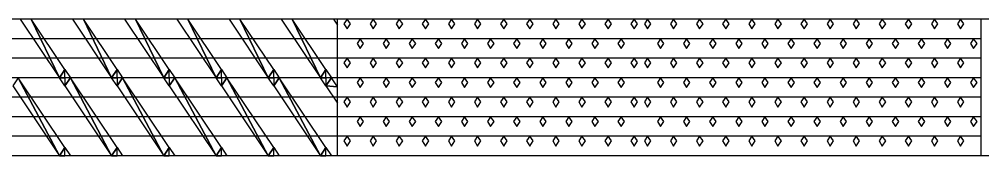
# Model space of a CAD drawing. Extents: x 1313964 to 1316843, y 2087046 to 2096619.
# Drawn here: x 1314396.56 to 1314418.99, y 2089333.91 to 2089337.1 of the extents above; entities that cross this region are included whole.
import ezdxf

# ---------------------------------------------------------------- set-up
doc = ezdxf.new("R2010")
doc.units = 0
doc.layers.add('B-Sub-Contour', color=7, linetype='Continuous')

msp = doc.modelspace()

# ---------------------------------------------------------------- linework, layer by layer
at = {"layer": 'B-Sub-Contour'}
for points in [[(1314410.973, 2089337.102), (1314365.973, 2089337.102)], [(1314403.973, 2089333.909), (1314403.973, 2089337.102)], [(1314445.973, 2089337.102), (1314410.973, 2089337.102)], [(1314418.973, 2089333.909), (1314418.973, 2089337.102)], [(1314403.973, 2089336.645), (1314393.973, 2089336.645)], [(1314410.973, 2089336.645), (1314403.973, 2089336.645)], [(1314418.973, 2089336.645), (1314410.973, 2089336.645)], [(1314403.973, 2089336.189), (1314393.973, 2089336.189)], [(1314410.973, 2089336.189), (1314403.973, 2089336.189)], [(1314418.973, 2089336.189), (1314410.973, 2089336.189)], [(1314403.973, 2089335.733), (1314393.973, 2089335.733)], [(1314410.973, 2089335.733), (1314403.973, 2089335.733)], [(1314418.973, 2089335.733), (1314410.973, 2089335.733)], [(1314403.973, 2089335.277), (1314393.973, 2089335.277)], [(1314410.973, 2089335.277), (1314403.973, 2089335.277)], [(1314418.973, 2089335.277), (1314410.973, 2089335.277)], [(1314403.973, 2089334.821), (1314393.973, 2089334.821)], [(1314410.973, 2089334.821), (1314403.973, 2089334.821)], [(1314418.973, 2089334.821), (1314410.973, 2089334.821)], [(1314403.973, 2089334.365), (1314393.973, 2089334.365)], [(1314410.973, 2089334.365), (1314403.973, 2089334.365)], [(1314418.973, 2089334.365), (1314410.973, 2089334.365)], [(1314410.973, 2089333.909), (1314365.973, 2089333.909)], [(1314445.973, 2089333.909), (1314410.973, 2089333.909)]]:
    msp.add_lwpolyline(points, dxfattribs=at)
for points in [[(1314397.494, 2089335.733), (1314396.837, 2089337.102), (1314396.582, 2089337.102), (1314397.494, 2089335.733)], [(1314397.494, 2089335.733), (1314397.622, 2089335.925), (1314396.837, 2089337.102), (1314397.494, 2089335.733)], [(1314398.71, 2089335.733), (1314398.054, 2089337.102), (1314397.798, 2089337.102), (1314398.71, 2089335.733)], [(1314398.71, 2089335.733), (1314398.838, 2089335.925), (1314398.054, 2089337.102), (1314398.71, 2089335.733)], [(1314399.927, 2089335.733), (1314399.27, 2089337.102), (1314399.014, 2089337.102), (1314399.927, 2089335.733)], [(1314399.927, 2089335.733), (1314400.054, 2089335.925), (1314399.27, 2089337.102), (1314399.927, 2089335.733)], [(1314401.143, 2089335.733), (1314400.486, 2089337.102), (1314400.231, 2089337.102), (1314401.143, 2089335.733)], [(1314401.143, 2089335.733), (1314401.27, 2089335.925), (1314400.486, 2089337.102), (1314401.143, 2089335.733)], [(1314402.359, 2089335.733), (1314401.702, 2089337.102), (1314401.447, 2089337.102), (1314402.359, 2089335.733)], [(1314402.359, 2089335.733), (1314402.487, 2089335.925), (1314401.702, 2089337.102), (1314402.359, 2089335.733)], [(1314403.575, 2089335.733), (1314402.918, 2089337.102), (1314402.663, 2089337.102), (1314403.575, 2089335.733)], [(1314403.575, 2089335.733), (1314403.703, 2089335.925), (1314402.918, 2089337.102), (1314403.575, 2089335.733)], [(1314403.973, 2089336.961), (1314403.973, 2089337.102), (1314403.879, 2089337.102), (1314403.973, 2089336.961)], [(1314404.198, 2089337.102), (1314404.125, 2089336.992), (1314404.198, 2089336.874), (1314404.277, 2089336.992)], [(1314404.806, 2089337.102), (1314404.733, 2089336.992), (1314404.806, 2089336.874), (1314404.885, 2089336.992)], [(1314405.414, 2089337.102), (1314405.341, 2089336.992), (1314405.414, 2089336.874), (1314405.493, 2089336.992)], [(1314406.022, 2089337.102), (1314405.949, 2089336.992), (1314406.022, 2089336.874), (1314406.101, 2089336.992)], [(1314406.631, 2089337.102), (1314406.558, 2089336.992), (1314406.631, 2089336.874), (1314406.71, 2089336.992)], [(1314407.239, 2089337.102), (1314407.166, 2089336.992), (1314407.239, 2089336.874), (1314407.318, 2089336.992)], [(1314407.847, 2089337.102), (1314407.774, 2089336.992), (1314407.847, 2089336.874), (1314407.926, 2089336.992)], [(1314408.455, 2089337.102), (1314408.382, 2089336.992), (1314408.455, 2089336.874), (1314408.534, 2089336.992)], [(1314409.063, 2089337.102), (1314408.99, 2089336.992), (1314409.063, 2089336.874), (1314409.142, 2089336.992)], [(1314409.671, 2089337.102), (1314409.598, 2089336.992), (1314409.671, 2089336.874), (1314409.75, 2089336.992)], [(1314410.279, 2089337.102), (1314410.206, 2089336.992), (1314410.279, 2089336.874), (1314410.358, 2089336.992)], [(1314410.887, 2089337.102), (1314410.814, 2089336.992), (1314410.887, 2089336.874), (1314410.966, 2089336.992)], [(1314411.198, 2089337.102), (1314411.125, 2089336.992), (1314411.198, 2089336.874), (1314411.277, 2089336.992)], [(1314411.806, 2089337.102), (1314411.733, 2089336.992), (1314411.806, 2089336.874), (1314411.885, 2089336.992)], [(1314412.414, 2089337.102), (1314412.341, 2089336.992), (1314412.414, 2089336.874), (1314412.493, 2089336.992)], [(1314413.022, 2089337.102), (1314412.949, 2089336.992), (1314413.022, 2089336.874), (1314413.101, 2089336.992)], [(1314413.631, 2089337.102), (1314413.558, 2089336.992), (1314413.631, 2089336.874), (1314413.71, 2089336.992)], [(1314414.239, 2089337.102), (1314414.166, 2089336.992), (1314414.239, 2089336.874), (1314414.318, 2089336.992)], [(1314414.847, 2089337.102), (1314414.774, 2089336.992), (1314414.847, 2089336.874), (1314414.926, 2089336.992)], [(1314415.455, 2089337.102), (1314415.382, 2089336.992), (1314415.455, 2089336.874), (1314415.534, 2089336.992)], [(1314416.063, 2089337.102), (1314415.99, 2089336.992), (1314416.063, 2089336.874), (1314416.142, 2089336.992)], [(1314416.671, 2089337.102), (1314416.598, 2089336.992), (1314416.671, 2089336.874), (1314416.75, 2089336.992)], [(1314417.279, 2089337.102), (1314417.206, 2089336.992), (1314417.279, 2089336.874), (1314417.358, 2089336.992)], [(1314417.887, 2089337.102), (1314417.814, 2089336.992), (1314417.887, 2089336.874), (1314417.966, 2089336.992)], [(1314418.495, 2089337.102), (1314418.422, 2089336.992), (1314418.495, 2089336.874), (1314418.574, 2089336.992)], [(1314404.502, 2089336.645), (1314404.429, 2089336.536), (1314404.502, 2089336.417), (1314404.581, 2089336.536)], [(1314405.11, 2089336.645), (1314405.037, 2089336.536), (1314405.11, 2089336.417), (1314405.189, 2089336.536)], [(1314405.718, 2089336.645), (1314405.645, 2089336.536), (1314405.718, 2089336.417), (1314405.797, 2089336.536)], [(1314406.326, 2089336.645), (1314406.254, 2089336.536), (1314406.326, 2089336.417), (1314406.406, 2089336.536)], [(1314406.935, 2089336.645), (1314406.862, 2089336.536), (1314406.935, 2089336.417), (1314407.014, 2089336.536)], [(1314407.543, 2089336.645), (1314407.47, 2089336.536), (1314407.543, 2089336.417), (1314407.622, 2089336.536)], [(1314408.151, 2089336.645), (1314408.078, 2089336.536), (1314408.151, 2089336.417), (1314408.23, 2089336.536)], [(1314408.759, 2089336.645), (1314408.686, 2089336.536), (1314408.759, 2089336.417), (1314408.838, 2089336.536)], [(1314409.367, 2089336.645), (1314409.294, 2089336.536), (1314409.367, 2089336.417), (1314409.446, 2089336.536)], [(1314409.975, 2089336.645), (1314409.902, 2089336.536), (1314409.975, 2089336.417), (1314410.054, 2089336.536)], [(1314410.583, 2089336.645), (1314410.51, 2089336.536), (1314410.583, 2089336.417), (1314410.662, 2089336.536)], [(1314411.502, 2089336.645), (1314411.429, 2089336.536), (1314411.502, 2089336.417), (1314411.581, 2089336.536)], [(1314412.11, 2089336.645), (1314412.037, 2089336.536), (1314412.11, 2089336.417), (1314412.189, 2089336.536)], [(1314412.718, 2089336.645), (1314412.645, 2089336.536), (1314412.718, 2089336.417), (1314412.797, 2089336.536)], [(1314413.326, 2089336.645), (1314413.254, 2089336.536), (1314413.326, 2089336.417), (1314413.406, 2089336.536)], [(1314413.935, 2089336.645), (1314413.862, 2089336.536), (1314413.935, 2089336.417), (1314414.014, 2089336.536)], [(1314414.543, 2089336.645), (1314414.47, 2089336.536), (1314414.543, 2089336.417), (1314414.622, 2089336.536)], [(1314415.151, 2089336.645), (1314415.078, 2089336.536), (1314415.151, 2089336.417), (1314415.23, 2089336.536)], [(1314415.759, 2089336.645), (1314415.686, 2089336.536), (1314415.759, 2089336.417), (1314415.838, 2089336.536)], [(1314416.367, 2089336.645), (1314416.294, 2089336.536), (1314416.367, 2089336.417), (1314416.446, 2089336.536)], [(1314416.975, 2089336.645), (1314416.902, 2089336.536), (1314416.975, 2089336.417), (1314417.054, 2089336.536)], [(1314417.583, 2089336.645), (1314417.51, 2089336.536), (1314417.583, 2089336.417), (1314417.662, 2089336.536)], [(1314418.191, 2089336.645), (1314418.118, 2089336.536), (1314418.191, 2089336.417), (1314418.27, 2089336.536)], [(1314418.799, 2089336.645), (1314418.726, 2089336.536), (1314418.799, 2089336.417), (1314418.878, 2089336.536)], [(1314404.198, 2089336.189), (1314404.125, 2089336.08), (1314404.198, 2089335.961), (1314404.277, 2089336.08)], [(1314404.806, 2089336.189), (1314404.733, 2089336.08), (1314404.806, 2089335.961), (1314404.885, 2089336.08)], [(1314405.414, 2089336.189), (1314405.341, 2089336.08), (1314405.414, 2089335.961), (1314405.493, 2089336.08)], [(1314406.022, 2089336.189), (1314405.949, 2089336.08), (1314406.022, 2089335.961), (1314406.101, 2089336.08)], [(1314406.631, 2089336.189), (1314406.558, 2089336.08), (1314406.631, 2089335.961), (1314406.71, 2089336.08)], [(1314407.239, 2089336.189), (1314407.166, 2089336.08), (1314407.239, 2089335.961), (1314407.318, 2089336.08)], [(1314407.847, 2089336.189), (1314407.774, 2089336.08), (1314407.847, 2089335.961), (1314407.926, 2089336.08)], [(1314408.455, 2089336.189), (1314408.382, 2089336.08), (1314408.455, 2089335.961), (1314408.534, 2089336.08)], [(1314409.063, 2089336.189), (1314408.99, 2089336.08), (1314409.063, 2089335.961), (1314409.142, 2089336.08)], [(1314409.671, 2089336.189), (1314409.598, 2089336.08), (1314409.671, 2089335.961), (1314409.75, 2089336.08)], [(1314410.279, 2089336.189), (1314410.206, 2089336.08), (1314410.279, 2089335.961), (1314410.358, 2089336.08)], [(1314410.887, 2089336.189), (1314410.814, 2089336.08), (1314410.887, 2089335.961), (1314410.966, 2089336.08)], [(1314411.198, 2089336.189), (1314411.125, 2089336.08), (1314411.198, 2089335.961), (1314411.277, 2089336.08)], [(1314411.806, 2089336.189), (1314411.733, 2089336.08), (1314411.806, 2089335.961), (1314411.885, 2089336.08)], [(1314412.414, 2089336.189), (1314412.341, 2089336.08), (1314412.414, 2089335.961), (1314412.493, 2089336.08)], [(1314413.022, 2089336.189), (1314412.949, 2089336.08), (1314413.022, 2089335.961), (1314413.101, 2089336.08)], [(1314413.631, 2089336.189), (1314413.558, 2089336.08), (1314413.631, 2089335.961), (1314413.71, 2089336.08)], [(1314414.239, 2089336.189), (1314414.166, 2089336.08), (1314414.239, 2089335.961), (1314414.318, 2089336.08)], [(1314414.847, 2089336.189), (1314414.774, 2089336.08), (1314414.847, 2089335.961), (1314414.926, 2089336.08)], [(1314415.455, 2089336.189), (1314415.382, 2089336.08), (1314415.455, 2089335.961), (1314415.534, 2089336.08)], [(1314416.063, 2089336.189), (1314415.99, 2089336.08), (1314416.063, 2089335.961), (1314416.142, 2089336.08)], [(1314416.671, 2089336.189), (1314416.598, 2089336.08), (1314416.671, 2089335.961), (1314416.75, 2089336.08)], [(1314417.279, 2089336.189), (1314417.206, 2089336.08), (1314417.279, 2089335.961), (1314417.358, 2089336.08)], [(1314417.887, 2089336.189), (1314417.814, 2089336.08), (1314417.887, 2089335.961), (1314417.966, 2089336.08)], [(1314418.495, 2089336.189), (1314418.422, 2089336.08), (1314418.495, 2089335.961), (1314418.574, 2089336.08)], [(1314397.494, 2089333.909), (1314396.533, 2089335.733), (1314396.406, 2089335.542), (1314397.494, 2089333.909)], [(1314397.494, 2089333.909), (1314397.622, 2089334.101), (1314396.533, 2089335.733), (1314397.494, 2089333.909)], [(1314397.494, 2089335.733), (1314397.622, 2089335.733), (1314397.622, 2089335.925), (1314397.494, 2089335.733)], [(1314397.622, 2089335.733), (1314397.622, 2089335.542), (1314397.494, 2089335.733), (1314397.622, 2089335.733)], [(1314397.749, 2089335.733), (1314397.622, 2089335.733), (1314397.622, 2089335.925), (1314397.749, 2089335.733)], [(1314397.749, 2089335.733), (1314397.622, 2089335.733), (1314397.622, 2089335.542), (1314397.749, 2089335.733)], [(1314398.71, 2089333.909), (1314397.749, 2089335.733), (1314397.622, 2089335.542), (1314398.71, 2089333.909)], [(1314398.71, 2089333.909), (1314398.838, 2089334.101), (1314397.749, 2089335.733), (1314398.71, 2089333.909)], [(1314398.71, 2089335.733), (1314398.838, 2089335.733), (1314398.838, 2089335.925), (1314398.71, 2089335.733)], [(1314398.838, 2089335.733), (1314398.838, 2089335.542), (1314398.71, 2089335.733), (1314398.838, 2089335.733)], [(1314398.966, 2089335.733), (1314398.838, 2089335.733), (1314398.838, 2089335.925), (1314398.966, 2089335.733)], [(1314398.966, 2089335.733), (1314398.838, 2089335.733), (1314398.838, 2089335.542), (1314398.966, 2089335.733)], [(1314399.927, 2089333.909), (1314398.966, 2089335.733), (1314398.838, 2089335.542), (1314399.927, 2089333.909)], [(1314399.927, 2089333.909), (1314400.054, 2089334.101), (1314398.966, 2089335.733), (1314399.927, 2089333.909)], [(1314399.927, 2089335.733), (1314400.054, 2089335.733), (1314400.054, 2089335.925), (1314399.927, 2089335.733)], [(1314400.054, 2089335.733), (1314400.054, 2089335.542), (1314399.927, 2089335.733), (1314400.054, 2089335.733)], [(1314400.182, 2089335.733), (1314400.054, 2089335.733), (1314400.054, 2089335.925), (1314400.182, 2089335.733)], [(1314400.182, 2089335.733), (1314400.054, 2089335.733), (1314400.054, 2089335.542), (1314400.182, 2089335.733)], [(1314401.143, 2089333.909), (1314400.182, 2089335.733), (1314400.054, 2089335.542), (1314401.143, 2089333.909)], [(1314401.143, 2089333.909), (1314401.27, 2089334.101), (1314400.182, 2089335.733), (1314401.143, 2089333.909)], [(1314401.143, 2089335.733), (1314401.27, 2089335.733), (1314401.27, 2089335.925), (1314401.143, 2089335.733)], [(1314401.27, 2089335.733), (1314401.27, 2089335.542), (1314401.143, 2089335.733), (1314401.27, 2089335.733)], [(1314401.398, 2089335.733), (1314401.27, 2089335.733), (1314401.27, 2089335.925), (1314401.398, 2089335.733)], [(1314401.398, 2089335.733), (1314401.27, 2089335.733), (1314401.27, 2089335.542), (1314401.398, 2089335.733)], [(1314402.359, 2089333.909), (1314401.398, 2089335.733), (1314401.27, 2089335.542), (1314402.359, 2089333.909)], [(1314402.359, 2089333.909), (1314402.487, 2089334.101), (1314401.398, 2089335.733), (1314402.359, 2089333.909)], [(1314402.359, 2089335.733), (1314402.487, 2089335.733), (1314402.487, 2089335.925), (1314402.359, 2089335.733)], [(1314402.487, 2089335.733), (1314402.487, 2089335.542), (1314402.359, 2089335.733), (1314402.487, 2089335.733)], [(1314402.614, 2089335.733), (1314402.487, 2089335.733), (1314402.487, 2089335.925), (1314402.614, 2089335.733)], [(1314402.614, 2089335.733), (1314402.487, 2089335.733), (1314402.487, 2089335.542), (1314402.614, 2089335.733)], [(1314403.575, 2089333.909), (1314402.614, 2089335.733), (1314402.487, 2089335.542), (1314403.575, 2089333.909)], [(1314403.575, 2089333.909), (1314403.703, 2089334.101), (1314402.614, 2089335.733), (1314403.575, 2089333.909)], [(1314403.575, 2089335.733), (1314403.703, 2089335.733), (1314403.703, 2089335.925), (1314403.575, 2089335.733)], [(1314403.703, 2089335.733), (1314403.703, 2089335.542), (1314403.575, 2089335.733), (1314403.703, 2089335.733)], [(1314403.831, 2089335.733), (1314403.703, 2089335.733), (1314403.703, 2089335.925), (1314403.831, 2089335.733)], [(1314403.831, 2089335.733), (1314403.703, 2089335.733), (1314403.703, 2089335.542), (1314403.831, 2089335.733)], [(1314403.703, 2089335.542), (1314403.973, 2089335.519), (1314403.831, 2089335.733), (1314403.703, 2089335.542)], [(1314404.502, 2089335.733), (1314404.429, 2089335.624), (1314404.502, 2089335.505), (1314404.581, 2089335.624)], [(1314405.11, 2089335.733), (1314405.037, 2089335.624), (1314405.11, 2089335.505), (1314405.189, 2089335.624)], [(1314405.718, 2089335.733), (1314405.645, 2089335.624), (1314405.718, 2089335.505), (1314405.797, 2089335.624)], [(1314406.326, 2089335.733), (1314406.254, 2089335.624), (1314406.326, 2089335.505), (1314406.406, 2089335.624)], [(1314406.935, 2089335.733), (1314406.862, 2089335.624), (1314406.935, 2089335.505), (1314407.014, 2089335.624)], [(1314407.543, 2089335.733), (1314407.47, 2089335.624), (1314407.543, 2089335.505), (1314407.622, 2089335.624)], [(1314408.151, 2089335.733), (1314408.078, 2089335.624), (1314408.151, 2089335.505), (1314408.23, 2089335.624)], [(1314408.759, 2089335.733), (1314408.686, 2089335.624), (1314408.759, 2089335.505), (1314408.838, 2089335.624)], [(1314409.367, 2089335.733), (1314409.294, 2089335.624), (1314409.367, 2089335.505), (1314409.446, 2089335.624)], [(1314409.975, 2089335.733), (1314409.902, 2089335.624), (1314409.975, 2089335.505), (1314410.054, 2089335.624)], [(1314410.583, 2089335.733), (1314410.51, 2089335.624), (1314410.583, 2089335.505), (1314410.662, 2089335.624)], [(1314411.502, 2089335.733), (1314411.429, 2089335.624), (1314411.502, 2089335.505), (1314411.581, 2089335.624)], [(1314412.11, 2089335.733), (1314412.037, 2089335.624), (1314412.11, 2089335.505), (1314412.189, 2089335.624)], [(1314412.718, 2089335.733), (1314412.645, 2089335.624), (1314412.718, 2089335.505), (1314412.797, 2089335.624)], [(1314413.326, 2089335.733), (1314413.254, 2089335.624), (1314413.326, 2089335.505), (1314413.406, 2089335.624)], [(1314413.935, 2089335.733), (1314413.862, 2089335.624), (1314413.935, 2089335.505), (1314414.014, 2089335.624)], [(1314414.543, 2089335.733), (1314414.47, 2089335.624), (1314414.543, 2089335.505), (1314414.622, 2089335.624)], [(1314415.151, 2089335.733), (1314415.078, 2089335.624), (1314415.151, 2089335.505), (1314415.23, 2089335.624)], [(1314415.759, 2089335.733), (1314415.686, 2089335.624), (1314415.759, 2089335.505), (1314415.838, 2089335.624)], [(1314416.367, 2089335.733), (1314416.294, 2089335.624), (1314416.367, 2089335.505), (1314416.446, 2089335.624)], [(1314416.975, 2089335.733), (1314416.902, 2089335.624), (1314416.975, 2089335.505), (1314417.054, 2089335.624)], [(1314417.583, 2089335.733), (1314417.51, 2089335.624), (1314417.583, 2089335.505), (1314417.662, 2089335.624)], [(1314418.191, 2089335.733), (1314418.118, 2089335.624), (1314418.191, 2089335.505), (1314418.27, 2089335.624)], [(1314418.799, 2089335.733), (1314418.726, 2089335.624), (1314418.799, 2089335.505), (1314418.878, 2089335.624)], [(1314403.703, 2089335.542), (1314403.973, 2089335.137), (1314403.973, 2089335.519), (1314403.703, 2089335.542)], [(1314404.198, 2089335.277), (1314404.125, 2089335.168), (1314404.198, 2089335.049), (1314404.277, 2089335.168)], [(1314404.806, 2089335.277), (1314404.733, 2089335.168), (1314404.806, 2089335.049), (1314404.885, 2089335.168)], [(1314405.414, 2089335.277), (1314405.341, 2089335.168), (1314405.414, 2089335.049), (1314405.493, 2089335.168)], [(1314406.022, 2089335.277), (1314405.949, 2089335.168), (1314406.022, 2089335.049), (1314406.101, 2089335.168)], [(1314406.631, 2089335.277), (1314406.558, 2089335.168), (1314406.631, 2089335.049), (1314406.71, 2089335.168)], [(1314407.239, 2089335.277), (1314407.166, 2089335.168), (1314407.239, 2089335.049), (1314407.318, 2089335.168)], [(1314407.847, 2089335.277), (1314407.774, 2089335.168), (1314407.847, 2089335.049), (1314407.926, 2089335.168)], [(1314408.455, 2089335.277), (1314408.382, 2089335.168), (1314408.455, 2089335.049), (1314408.534, 2089335.168)], [(1314409.063, 2089335.277), (1314408.99, 2089335.168), (1314409.063, 2089335.049), (1314409.142, 2089335.168)], [(1314409.671, 2089335.277), (1314409.598, 2089335.168), (1314409.671, 2089335.049), (1314409.75, 2089335.168)], [(1314410.279, 2089335.277), (1314410.206, 2089335.168), (1314410.279, 2089335.049), (1314410.358, 2089335.168)], [(1314410.887, 2089335.277), (1314410.814, 2089335.168), (1314410.887, 2089335.049), (1314410.966, 2089335.168)], [(1314411.198, 2089335.277), (1314411.125, 2089335.168), (1314411.198, 2089335.049), (1314411.277, 2089335.168)], [(1314411.806, 2089335.277), (1314411.733, 2089335.168), (1314411.806, 2089335.049), (1314411.885, 2089335.168)], [(1314412.414, 2089335.277), (1314412.341, 2089335.168), (1314412.414, 2089335.049), (1314412.493, 2089335.168)], [(1314413.022, 2089335.277), (1314412.949, 2089335.168), (1314413.022, 2089335.049), (1314413.101, 2089335.168)], [(1314413.631, 2089335.277), (1314413.558, 2089335.168), (1314413.631, 2089335.049), (1314413.71, 2089335.168)], [(1314414.239, 2089335.277), (1314414.166, 2089335.168), (1314414.239, 2089335.049), (1314414.318, 2089335.168)], [(1314414.847, 2089335.277), (1314414.774, 2089335.168), (1314414.847, 2089335.049), (1314414.926, 2089335.168)], [(1314415.455, 2089335.277), (1314415.382, 2089335.168), (1314415.455, 2089335.049), (1314415.534, 2089335.168)], [(1314416.063, 2089335.277), (1314415.99, 2089335.168), (1314416.063, 2089335.049), (1314416.142, 2089335.168)], [(1314416.671, 2089335.277), (1314416.598, 2089335.168), (1314416.671, 2089335.049), (1314416.75, 2089335.168)], [(1314417.279, 2089335.277), (1314417.206, 2089335.168), (1314417.279, 2089335.049), (1314417.358, 2089335.168)], [(1314417.887, 2089335.277), (1314417.814, 2089335.168), (1314417.887, 2089335.049), (1314417.966, 2089335.168)], [(1314418.495, 2089335.277), (1314418.422, 2089335.168), (1314418.495, 2089335.049), (1314418.574, 2089335.168)], [(1314404.502, 2089334.821), (1314404.429, 2089334.712), (1314404.502, 2089334.593), (1314404.581, 2089334.712)], [(1314405.11, 2089334.821), (1314405.037, 2089334.712), (1314405.11, 2089334.593), (1314405.189, 2089334.712)], [(1314405.718, 2089334.821), (1314405.645, 2089334.712), (1314405.718, 2089334.593), (1314405.797, 2089334.712)], [(1314406.326, 2089334.821), (1314406.254, 2089334.712), (1314406.326, 2089334.593), (1314406.406, 2089334.712)], [(1314406.935, 2089334.821), (1314406.862, 2089334.712), (1314406.935, 2089334.593), (1314407.014, 2089334.712)], [(1314407.543, 2089334.821), (1314407.47, 2089334.712), (1314407.543, 2089334.593), (1314407.622, 2089334.712)], [(1314408.151, 2089334.821), (1314408.078, 2089334.712), (1314408.151, 2089334.593), (1314408.23, 2089334.712)], [(1314408.759, 2089334.821), (1314408.686, 2089334.712), (1314408.759, 2089334.593), (1314408.838, 2089334.712)], [(1314409.367, 2089334.821), (1314409.294, 2089334.712), (1314409.367, 2089334.593), (1314409.446, 2089334.712)], [(1314409.975, 2089334.821), (1314409.902, 2089334.712), (1314409.975, 2089334.593), (1314410.054, 2089334.712)], [(1314410.583, 2089334.821), (1314410.51, 2089334.712), (1314410.583, 2089334.593), (1314410.662, 2089334.712)], [(1314411.502, 2089334.821), (1314411.429, 2089334.712), (1314411.502, 2089334.593), (1314411.581, 2089334.712)], [(1314412.11, 2089334.821), (1314412.037, 2089334.712), (1314412.11, 2089334.593), (1314412.189, 2089334.712)], [(1314412.718, 2089334.821), (1314412.645, 2089334.712), (1314412.718, 2089334.593), (1314412.797, 2089334.712)], [(1314413.326, 2089334.821), (1314413.254, 2089334.712), (1314413.326, 2089334.593), (1314413.406, 2089334.712)], [(1314413.935, 2089334.821), (1314413.862, 2089334.712), (1314413.935, 2089334.593), (1314414.014, 2089334.712)], [(1314414.543, 2089334.821), (1314414.47, 2089334.712), (1314414.543, 2089334.593), (1314414.622, 2089334.712)], [(1314415.151, 2089334.821), (1314415.078, 2089334.712), (1314415.151, 2089334.593), (1314415.23, 2089334.712)], [(1314415.759, 2089334.821), (1314415.686, 2089334.712), (1314415.759, 2089334.593), (1314415.838, 2089334.712)], [(1314416.367, 2089334.821), (1314416.294, 2089334.712), (1314416.367, 2089334.593), (1314416.446, 2089334.712)], [(1314416.975, 2089334.821), (1314416.902, 2089334.712), (1314416.975, 2089334.593), (1314417.054, 2089334.712)], [(1314417.583, 2089334.821), (1314417.51, 2089334.712), (1314417.583, 2089334.593), (1314417.662, 2089334.712)], [(1314418.191, 2089334.821), (1314418.118, 2089334.712), (1314418.191, 2089334.593), (1314418.27, 2089334.712)], [(1314418.799, 2089334.821), (1314418.726, 2089334.712), (1314418.799, 2089334.593), (1314418.878, 2089334.712)], [(1314404.198, 2089334.365), (1314404.125, 2089334.256), (1314404.198, 2089334.137), (1314404.277, 2089334.256)], [(1314404.806, 2089334.365), (1314404.733, 2089334.256), (1314404.806, 2089334.137), (1314404.885, 2089334.256)], [(1314405.414, 2089334.365), (1314405.341, 2089334.256), (1314405.414, 2089334.137), (1314405.493, 2089334.256)], [(1314406.022, 2089334.365), (1314405.949, 2089334.256), (1314406.022, 2089334.137), (1314406.101, 2089334.256)], [(1314406.631, 2089334.365), (1314406.558, 2089334.256), (1314406.631, 2089334.137), (1314406.71, 2089334.256)], [(1314407.239, 2089334.365), (1314407.166, 2089334.256), (1314407.239, 2089334.137), (1314407.318, 2089334.256)], [(1314407.847, 2089334.365), (1314407.774, 2089334.256), (1314407.847, 2089334.137), (1314407.926, 2089334.256)], [(1314408.455, 2089334.365), (1314408.382, 2089334.256), (1314408.455, 2089334.137), (1314408.534, 2089334.256)], [(1314409.063, 2089334.365), (1314408.99, 2089334.256), (1314409.063, 2089334.137), (1314409.142, 2089334.256)], [(1314409.671, 2089334.365), (1314409.598, 2089334.256), (1314409.671, 2089334.137), (1314409.75, 2089334.256)], [(1314410.279, 2089334.365), (1314410.206, 2089334.256), (1314410.279, 2089334.137), (1314410.358, 2089334.256)], [(1314410.887, 2089334.365), (1314410.814, 2089334.256), (1314410.887, 2089334.137), (1314410.966, 2089334.256)], [(1314411.198, 2089334.365), (1314411.125, 2089334.256), (1314411.198, 2089334.137), (1314411.277, 2089334.256)], [(1314411.806, 2089334.365), (1314411.733, 2089334.256), (1314411.806, 2089334.137), (1314411.885, 2089334.256)], [(1314412.414, 2089334.365), (1314412.341, 2089334.256), (1314412.414, 2089334.137), (1314412.493, 2089334.256)], [(1314413.022, 2089334.365), (1314412.949, 2089334.256), (1314413.022, 2089334.137), (1314413.101, 2089334.256)], [(1314413.631, 2089334.365), (1314413.558, 2089334.256), (1314413.631, 2089334.137), (1314413.71, 2089334.256)], [(1314414.239, 2089334.365), (1314414.166, 2089334.256), (1314414.239, 2089334.137), (1314414.318, 2089334.256)], [(1314414.847, 2089334.365), (1314414.774, 2089334.256), (1314414.847, 2089334.137), (1314414.926, 2089334.256)], [(1314415.455, 2089334.365), (1314415.382, 2089334.256), (1314415.455, 2089334.137), (1314415.534, 2089334.256)], [(1314416.063, 2089334.365), (1314415.99, 2089334.256), (1314416.063, 2089334.137), (1314416.142, 2089334.256)], [(1314416.671, 2089334.365), (1314416.598, 2089334.256), (1314416.671, 2089334.137), (1314416.75, 2089334.256)], [(1314417.279, 2089334.365), (1314417.206, 2089334.256), (1314417.279, 2089334.137), (1314417.358, 2089334.256)], [(1314417.887, 2089334.365), (1314417.814, 2089334.256), (1314417.887, 2089334.137), (1314417.966, 2089334.256)], [(1314418.495, 2089334.365), (1314418.422, 2089334.256), (1314418.495, 2089334.137), (1314418.574, 2089334.256)], [(1314397.494, 2089333.909), (1314397.622, 2089333.909), (1314397.622, 2089334.101), (1314397.494, 2089333.909)], [(1314397.749, 2089333.909), (1314397.622, 2089333.909), (1314397.622, 2089334.101), (1314397.749, 2089333.909)], [(1314398.71, 2089333.909), (1314398.838, 2089333.909), (1314398.838, 2089334.101), (1314398.71, 2089333.909)], [(1314398.966, 2089333.909), (1314398.838, 2089333.909), (1314398.838, 2089334.101), (1314398.966, 2089333.909)], [(1314399.927, 2089333.909), (1314400.054, 2089333.909), (1314400.054, 2089334.101), (1314399.927, 2089333.909)], [(1314400.182, 2089333.909), (1314400.054, 2089333.909), (1314400.054, 2089334.101), (1314400.182, 2089333.909)], [(1314401.143, 2089333.909), (1314401.27, 2089333.909), (1314401.27, 2089334.101), (1314401.143, 2089333.909)], [(1314401.398, 2089333.909), (1314401.27, 2089333.909), (1314401.27, 2089334.101), (1314401.398, 2089333.909)], [(1314402.359, 2089333.909), (1314402.487, 2089333.909), (1314402.487, 2089334.101), (1314402.359, 2089333.909)], [(1314402.614, 2089333.909), (1314402.487, 2089333.909), (1314402.487, 2089334.101), (1314402.614, 2089333.909)], [(1314403.575, 2089333.909), (1314403.703, 2089333.909), (1314403.703, 2089334.101), (1314403.575, 2089333.909)], [(1314403.831, 2089333.909), (1314403.703, 2089333.909), (1314403.703, 2089334.101), (1314403.831, 2089333.909)]]:
    msp.add_lwpolyline(points, close=True, dxfattribs=at)

doc.saveas('drawing.dxf')
